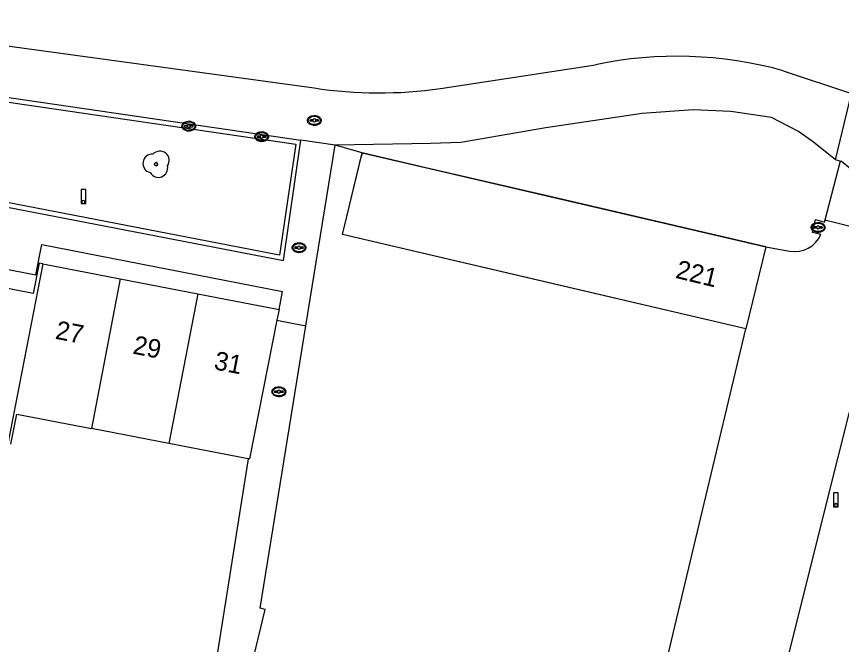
# Model space of a CAD drawing. Extents: x 194485 to 197793, y 468269 to 470822.
# Drawn here: x 194944.6 to 194997.9, y 470450 to 470490.6 of the extents above; entities that cross this region are included whole.
import ezdxf

# ---------------------------------------------------------------- set-up
doc = ezdxf.new("R2010")
doc.units = 0
for name, color, linetype in [('BGT grensvlak onbegroeid terreindeel', 7, 'Continuous'), ('BGT grensvlak ondersteunend wegdeel', 7, 'Continuous'), ('BGT grensvlak pand op maaiveld', 7, 'Continuous'), ('BGT grensvlak pand op maaiveld LR', 7, 'Continuous'), ('BGT grensvlak wegdeel', 7, 'Continuous'), ('BGT puntobject paal lichtmast', 7, 'Continuous'), ('BGT puntobject put inspectie- rioolput', 7, 'Continuous'), ('BGT puntobject put kolk', 7, 'Continuous'), ('BGT puntobject vegetatieobject boom', 7, 'Continuous'), ('BGT tekst huisnummerreeks', 7, 'Continuous'), ('GEM grensvlak beperking object', 7, 'Continuous')]:
    doc.layers.add(name, color=color, linetype=linetype)

msp = doc.modelspace()

# ---------------------------------------------------------------- linework, layer by layer
at = {"layer": 'BGT grensvlak onbegroeid terreindeel'}
msp.add_line((194966.907, 470481.776), (194965.157, 470482.266), dxfattribs=at)
at = {"layer": 'BGT grensvlak ondersteunend wegdeel'}
msp.add_lwpolyline([(194928.722, 470487.293), (194962.618, 470482.35), (194961.575, 470475.169), (194891.848, 470488.658), (194892.144, 470490.272), (194907.824, 470489.372)], dxfattribs=at)
at = {"layer": 'BGT grensvlak pand op maaiveld'}
for p, q in [((194966.907, 470481.776), (194966.863, 470481.593)), ((194992.979, 470475.7), (194991.701, 470470.408)), ((194946.033, 470474.639), (194945.653, 470472.684)), ((194946.274, 470474.593), (194946.033, 470474.639)), ((194946.274, 470474.593), (194951.282, 470473.629)), ((194945.653, 470472.684), (194940.888, 470473.605)), ((194951.282, 470473.629), (194956.29, 470472.666)), ((194956.29, 470472.666), (194961.541, 470471.656)), ((194961.541, 470471.656), (194961.403, 470470.96)), ((194961.403, 470470.96), (194959.625, 470461.984)), ((194944.221, 470462.93), (194944.6, 470464.888)), ((194944.6, 470464.888), (194949.413, 470463.958)), ((194954.42, 470462.99), (194949.413, 470463.958)), ((194959.538, 470462.001), (194954.42, 470462.99)), ((194959.625, 470461.984), (194959.538, 470462.001))]:
    msp.add_line(p, q, dxfattribs=at)
for points in [[(194991.701, 470470.408), (194977.589, 470473.704), (194965.65, 470476.493), (194966.863, 470481.593)], [(194992.979, 470475.7), (194978.867, 470478.989), (194970.746, 470480.881), (194966.907, 470481.776)]]:
    msp.add_lwpolyline(points, dxfattribs=at)
at = {"layer": 'BGT grensvlak pand op maaiveld LR'}
for p, q in [((194946.274, 470474.593), (194944.027, 470462.968)), ((194951.282, 470473.629), (194949.413, 470463.958)), ((194956.29, 470472.666), (194954.42, 470462.99))]:
    msp.add_line(p, q, dxfattribs=at)
at = {"layer": 'BGT grensvlak wegdeel'}
for p, q in [((194939.273, 470489.348), (194963.803, 470485.979)), ((194928.757, 470487.591), (194962.947, 470482.601)), ((194971.966, 470485.937), (194981.98, 470487.475)), ((194994.11, 470487.092), (194998.524, 470485.624)), ((194997.486, 470481.322), (194998.524, 470485.624)), ((194965.157, 470482.266), (194962.947, 470482.601)), ((194963.264, 470470.599), (194965.157, 470482.266)), ((194970.125, 470482.366), (194965.157, 470482.266)), ((194997.789, 470481.248), (194996.806, 470477.434)), ((194997.789, 470481.248), (194997.486, 470481.322)), ((195001.248, 470476.313), (194996.806, 470477.434)), ((194992.979, 470475.7), (194994.522, 470475.431)), ((194961.541, 470471.656), (194961.766, 470472.805)), ((194961.403, 470470.96), (194963.264, 470470.599))]:
    msp.add_line(p, q, dxfattribs=at)
for points in [[(194891.903, 470490.596), (194891.5, 470488.42), (194961.827, 470474.815), (194962.947, 470482.601)], [(194995.098, 470483.163), (194993.359, 470484.056), (194990.727, 470484.443), (194988.288, 470484.563), (194984.991, 470484.322), (194978.772, 470483.388), (194973.289, 470482.438), (194971.321, 470482.393), (194970.125, 470482.366)], [(194997.486, 470481.322), (194996.071, 470482.466), (194995.098, 470483.163)], [(195001.545, 470478.236), (194997.873, 470481.22), (194997.789, 470481.248)], [(194921.343, 470478.628), (194945.833, 470473.889), (194946.213, 470475.853), (194961.766, 470472.805)], [(194996.542, 470476.502), (194995.997, 470476.627), (194996.203, 470477.463), (194996.791, 470477.295), (194996.806, 470477.434)], [(194988.681, 470425.861), (194992.992, 470443.386), (194996.927, 470459.191), (195001.248, 470476.313)], [(194949.281, 470405.179), (194949.632, 470406.637), (194949.729, 470406.614), (194956.893, 470436.688), (194960.634, 470452.248), (194960.319, 470452.338), (194963.264, 470470.599)], [(194971.246, 470399.896), (194973.456, 470399.365), (194979.407, 470423.894), (194980.849, 470423.551), (194986.219, 470445.939), (194985.876, 470445.997), (194991.701, 470470.408)], [(194959.538, 470462.001), (194956.8, 470444.729), (194931.044, 470450.953), (194932.068, 470454.919), (194911.639, 470459.818), (194886.256, 470465.967)]]:
    msp.add_lwpolyline(points, dxfattribs=at)
for centre, radius, start, end in [((194987.258, 470462.363), 25.661, 74.5133, 101.8697), ((194968.026, 470513.478), 27.822, 261.2692, 278.1412), ((194994.875, 470477.205), 1.809, 258.7353, 337.1296)]:
    msp.add_arc(centre, radius, start, end, dxfattribs=at)
at = {"layer": 'BGT puntobject paal lichtmast'}
for points in [[(194949.049, 470479.399), (194948.749, 470479.399), (194948.749, 470478.499), (194948.899, 470478.499)], [(194948.899, 470478.499), (194949.049, 470478.499), (194949.049, 470479.399)], [(194997.67, 470459.798), (194997.37, 470459.798), (194997.37, 470458.898), (194997.52, 470458.898)], [(194997.52, 470458.898), (194997.67, 470458.898), (194997.67, 470459.798)]]:
    msp.add_lwpolyline(points, dxfattribs=at)
for centre, start, end in [((194948.899, 470478.599), 0, 180), ((194948.899, 470478.599), 0, 180), ((194948.899, 470478.599), 180, 0), ((194948.899, 470478.599), 180, 270), ((194948.899, 470478.599), 270, 0), ((194997.52, 470458.998), 0, 180), ((194997.52, 470458.998), 0, 180), ((194997.52, 470458.998), 180, 0), ((194997.52, 470458.998), 180, 270), ((194997.52, 470458.998), 270, 0)]:
    msp.add_arc(centre, 0.1, start, end, dxfattribs=at)
at = {"layer": 'BGT puntobject put inspectie- rioolput'}
for p, q in [((194963.726, 470483.913), (194963.569, 470483.913)), ((194963.569, 470483.838), (194963.726, 470483.838)), ((194964.069, 470483.913), (194963.912, 470483.913)), ((194963.912, 470483.838), (194964.069, 470483.838)), ((194962.739, 470475.683), (194962.582, 470475.683)), ((194962.582, 470475.609), (194962.739, 470475.609)), ((194963.082, 470475.683), (194962.925, 470475.683)), ((194962.925, 470475.609), (194963.082, 470475.609))]:
    msp.add_line(p, q, dxfattribs=at)
for centre, radius, start, end in [((194963.569, 470483.875), 0.0375, 90, 270), ((194963.819, 470483.875), 0.1, 0, 180), ((194963.819, 470483.875), 0.1, 157.9757, 180), ((194963.819, 470483.875), 0.1, 180, 202.0243), ((194963.819, 470483.875), 0.1, 180, 0), ((194963.819, 470483.875), 0.1, 0, 22.0243), ((194963.819, 470483.875), 0.1, 337.9757, 0), ((194964.069, 470483.875), 0.0375, 270, 90), ((194962.582, 470475.646), 0.0375, 90, 270), ((194962.832, 470475.646), 0.1, 0, 180), ((194962.832, 470475.646), 0.1, 157.9757, 180), ((194962.832, 470475.646), 0.1, 180, 202.0243), ((194962.832, 470475.646), 0.1, 180, 0), ((194962.832, 470475.646), 0.1, 0, 22.0243), ((194962.832, 470475.646), 0.1, 337.9757, 0), ((194963.082, 470475.646), 0.0375, 270, 90)]:
    msp.add_arc(centre, radius, start, end, dxfattribs=at)
for centre in [(194963.819, 470483.875), (194962.832, 470475.646)]:
    msp.add_ellipse(centre, major_axis=(0.392, 0), ratio=0.689655, dxfattribs=at)
for points in [[(194964.261, 470483.875), (194964.261, 470483.918), (194964.249, 470483.962), (194964.183, 470484.076), (194964.102, 470484.133), (194963.91, 470484.198), (194963.8, 470484.204), (194963.597, 470484.163), (194963.506, 470484.116), (194963.403, 470483.999), (194963.378, 470483.939), (194963.376, 470483.817), (194963.4, 470483.756), (194963.484, 470483.657), (194963.543, 470483.618), (194963.722, 470483.55), (194963.856, 470483.543), (194964.089, 470483.605), (194964.189, 470483.674), (194964.252, 470483.799), (194964.261, 470483.837), (194964.261, 470483.875)], [(194963.274, 470475.646), (194963.274, 470475.689), (194963.262, 470475.733), (194963.196, 470475.847), (194963.115, 470475.904), (194962.923, 470475.969), (194962.813, 470475.975), (194962.61, 470475.934), (194962.519, 470475.887), (194962.416, 470475.77), (194962.391, 470475.71), (194962.389, 470475.588), (194962.413, 470475.527), (194962.497, 470475.428), (194962.556, 470475.389), (194962.735, 470475.321), (194962.869, 470475.314), (194963.102, 470475.376), (194963.202, 470475.445), (194963.265, 470475.57), (194963.274, 470475.608), (194963.274, 470475.646)]]:
    msp.add_open_spline(points, degree=3, dxfattribs=at)
at = {"layer": 'BGT puntobject put kolk'}
for p, q in [((194955.615, 470483.541), (194955.458, 470483.541)), ((194955.958, 470483.541), (194955.801, 470483.541)), ((194955.458, 470483.465), (194955.615, 470483.465)), ((194955.801, 470483.465), (194955.958, 470483.465)), ((194960.328, 470482.861), (194960.171, 470482.861)), ((194960.171, 470482.786), (194960.328, 470482.786)), ((194960.671, 470482.861), (194960.514, 470482.861)), ((194960.514, 470482.786), (194960.671, 470482.786)), ((194996.273, 470476.993), (194996.116, 470476.993)), ((194996.116, 470476.919), (194996.273, 470476.919)), ((194996.616, 470476.993), (194996.459, 470476.993)), ((194996.459, 470476.919), (194996.616, 470476.919)), ((194961.437, 470466.37), (194961.28, 470466.37)), ((194961.28, 470466.295), (194961.437, 470466.295)), ((194961.78, 470466.37), (194961.623, 470466.37)), ((194961.623, 470466.295), (194961.78, 470466.295))]:
    msp.add_line(p, q, dxfattribs=at)
for centre, radius, start, end in [((194955.458, 470483.503), 0.0375, 90, 270), ((194955.708, 470483.503), 0.1, 0, 180), ((194955.708, 470483.503), 0.1, 157.9757, 180), ((194955.708, 470483.503), 0.1, 0, 22.0243), ((194955.958, 470483.503), 0.0375, 270, 90), ((194955.708, 470483.503), 0.1, 180, 202.0243), ((194955.708, 470483.503), 0.1, 180, 0), ((194955.708, 470483.503), 0.1, 337.9757, 0), ((194960.171, 470482.823), 0.0375, 90, 270), ((194960.421, 470482.823), 0.1, 0, 180), ((194960.421, 470482.823), 0.1, 157.9757, 180), ((194960.421, 470482.823), 0.1, 180, 202.0243), ((194960.421, 470482.823), 0.1, 180, 0), ((194960.421, 470482.823), 0.1, 0, 22.0243), ((194960.421, 470482.823), 0.1, 337.9757, 0), ((194960.671, 470482.823), 0.0375, 270, 90), ((194996.116, 470476.956), 0.0375, 90, 270), ((194996.366, 470476.956), 0.1, 0, 180), ((194996.366, 470476.956), 0.1, 157.9757, 180), ((194996.366, 470476.956), 0.1, 180, 202.0243), ((194996.366, 470476.956), 0.1, 180, 0), ((194996.366, 470476.956), 0.1, 0, 22.0243), ((194996.366, 470476.956), 0.1, 337.9757, 0), ((194996.616, 470476.956), 0.0375, 270, 90), ((194961.28, 470466.332), 0.0375, 90, 270), ((194961.53, 470466.332), 0.1, 0, 180), ((194961.53, 470466.332), 0.1, 157.9757, 180), ((194961.53, 470466.332), 0.1, 180, 202.0243), ((194961.53, 470466.332), 0.1, 180, 0), ((194961.53, 470466.332), 0.1, 0, 22.0243), ((194961.53, 470466.332), 0.1, 337.9757, 0), ((194961.78, 470466.332), 0.0375, 270, 90)]:
    msp.add_arc(centre, radius, start, end, dxfattribs=at)
for centre in [(194955.708, 470483.503), (194960.421, 470482.823), (194996.366, 470476.956), (194961.53, 470466.332)]:
    msp.add_ellipse(centre, major_axis=(0.392, 0), ratio=0.689655, dxfattribs=at)
for points in [[(194956.15, 470483.503), (194956.15, 470483.546), (194956.138, 470483.59), (194956.072, 470483.704), (194955.991, 470483.761), (194955.799, 470483.826), (194955.689, 470483.832), (194955.486, 470483.791), (194955.395, 470483.744), (194955.292, 470483.627), (194955.267, 470483.567), (194955.265, 470483.445), (194955.289, 470483.384), (194955.373, 470483.285), (194955.432, 470483.246), (194955.611, 470483.178), (194955.745, 470483.171), (194955.978, 470483.233), (194956.078, 470483.302), (194956.141, 470483.427), (194956.15, 470483.465), (194956.15, 470483.503)], [(194960.863, 470482.823), (194960.863, 470482.866), (194960.851, 470482.91), (194960.785, 470483.024), (194960.704, 470483.081), (194960.512, 470483.146), (194960.402, 470483.152), (194960.199, 470483.111), (194960.108, 470483.064), (194960.005, 470482.947), (194959.98, 470482.887), (194959.978, 470482.765), (194960.002, 470482.704), (194960.086, 470482.605), (194960.145, 470482.566), (194960.324, 470482.498), (194960.458, 470482.491), (194960.691, 470482.553), (194960.791, 470482.622), (194960.854, 470482.747), (194960.863, 470482.785), (194960.863, 470482.823)], [(194996.808, 470476.956), (194996.808, 470476.999), (194996.796, 470477.043), (194996.73, 470477.157), (194996.649, 470477.214), (194996.457, 470477.279), (194996.347, 470477.285), (194996.144, 470477.244), (194996.053, 470477.197), (194995.95, 470477.08), (194995.925, 470477.02), (194995.923, 470476.898), (194995.947, 470476.837), (194996.031, 470476.738), (194996.09, 470476.699), (194996.269, 470476.631), (194996.403, 470476.624), (194996.636, 470476.686), (194996.736, 470476.755), (194996.799, 470476.88), (194996.808, 470476.918), (194996.808, 470476.956)], [(194961.972, 470466.332), (194961.972, 470466.375), (194961.96, 470466.419), (194961.894, 470466.533), (194961.813, 470466.59), (194961.621, 470466.655), (194961.511, 470466.661), (194961.308, 470466.62), (194961.217, 470466.573), (194961.114, 470466.456), (194961.089, 470466.396), (194961.087, 470466.274), (194961.111, 470466.213), (194961.195, 470466.114), (194961.254, 470466.075), (194961.433, 470466.007), (194961.567, 470466), (194961.8, 470466.062), (194961.9, 470466.131), (194961.963, 470466.256), (194961.972, 470466.294), (194961.972, 470466.332)]]:
    msp.add_open_spline(points, degree=3, dxfattribs=at)
at = {"layer": 'BGT puntobject vegetatieobject boom'}
msp.add_circle((194953.595, 470481.044), 0.1, dxfattribs=at)
for centre, radius, start, end in [((194953.345, 470481.094), 0.6, 85.137, 257.7544), ((194953.845, 470481.294), 0.6, 323.5446, 138.4658), ((194953.745, 470480.794), 0.6, 208.5058, 13.8356), ((194953.595, 470481.044), 0.1, 0, 180), ((194953.595, 470481.044), 0.1, 180, 0)]:
    msp.add_arc(centre, radius, start, end, dxfattribs=at)
at = {"layer": 'GEM grensvlak beperking object'}
msp.add_lwpolyline([(194965.65, 470476.493), (194966.907, 470481.776), (194992.979, 470475.7), (194991.701, 470470.408), (194965.65, 470476.493)], dxfattribs=at)

# ---------------------------------------------------------------- texts
at = {"layer": 'BGT tekst huisnummerreeks'}
for s, rotation, p in [('221', 346.4, (194987.102, 470473.702)), ('27', 349.1, (194947.031, 470469.763)), ('29', 349.1, (194952.039, 470468.8)), ('31', 349.1, (194957.283, 470467.791))]:
    msp.add_text(s, height=1.2, rotation=rotation, dxfattribs=at).set_placement(p)

doc.saveas('drawing.dxf')
